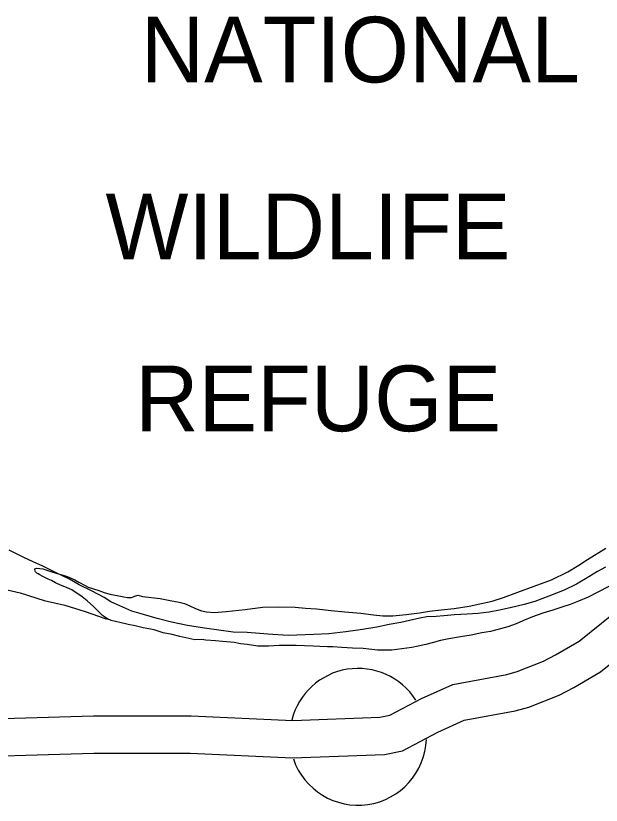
# Model space of a CAD drawing. Extents: x 1374139 to 1377472, y 1168351 to 1170484.
# Drawn here: x 1374632.6 to 1374679.7, y 1169746 to 1169809.5 of the extents above; entities that cross this region are included whole.
import ezdxf

# ---------------------------------------------------------------- set-up
doc = ezdxf.new("R2010")
doc.units = 0
doc.layers.add('Default', color=7, linetype='Continuous')

msp = doc.modelspace()

# ---------------------------------------------------------------- linework, layer by layer
at = {"layer": 'Default'}
for points in [[(1374613.947, 1169772.676), (1374615.715, 1169770.901), (1374618.249, 1169768.63), (1374619.157, 1169767.851), (1374620.628, 1169767.367), (1374621.376, 1169767.005), (1374623.186, 1169766.149), (1374624.657, 1169765.645), (1374625.492, 1169765.375), (1374627.193, 1169764.496), (1374627.917, 1169764.284), (1374629.888, 1169763.762), (1374632.942, 1169763.067), (1374634.866, 1169762.444), (1374636.544, 1169762.066), (1374638.175, 1169761.556), (1374639.787, 1169760.995), (1374640.239, 1169760.906)], [(1374634.376, 1169764.585), (1374634.285, 1169764.654), (1374634.184, 1169764.752), (1374634.143, 1169764.822), (1374634.12, 1169764.981), (1374634.13, 1169764.992), (1374634.289, 1169765.054), (1374634.749, 1169764.992), (1374635.081, 1169764.897), (1374635.402, 1169764.772), (1374635.924, 1169764.62), (1374636.205, 1169764.545), (1374636.396, 1169764.488), (1374636.717, 1169764.383), (1374636.918, 1169764.306), (1374637.341, 1169764.122), (1374637.654, 1169763.917), (1374638.168, 1169763.645), (1374638.42, 1169763.519), (1374638.842, 1169763.386), (1374639.254, 1169763.252), (1374639.706, 1169763.089), (1374640.158, 1169762.956), (1374640.879, 1169762.828), (1374641.28, 1169762.744), (1374641.581, 1169762.689), (1374641.75, 1169762.682), (1374641.9, 1169762.704), (1374642.029, 1169762.736), (1374642.138, 1169762.798), (1374642.416, 1169762.883), (1374642.788, 1169762.779), (1374644.209, 1169762.602), (1374644.991, 1169762.444), (1374645.733, 1169762.306), (1374646.144, 1169762.203), (1374646.596, 1169762.03), (1374647.039, 1169761.817), (1374647.522, 1169761.634), (1374647.913, 1169761.53), (1374648.543, 1169761.5), (1374649.501, 1169761.566), (1374651.037, 1169761.732), (1374652.422, 1169761.915), (1374653.71, 1169761.946), (1374655.06, 1169761.908), (1374655.89, 1169761.831), (1374656.77, 1169761.785), (1374657.951, 1169761.645), (1374659.042, 1169761.532), (1374660.332, 1169761.423), (1374661.343, 1169761.309), (1374662.114, 1169761.222), (1374662.913, 1169761.225), (1374663.99, 1169761.333), (1374665.057, 1169761.45), (1374665.844, 1169761.583), (1374666.801, 1169761.689), (1374667.838, 1169761.816), (1374669.054, 1169762.007), (1374669.89, 1169762.171), (1374670.906, 1169762.398), (1374671.8, 1169762.693), (1374672.951, 1169763.133), (1374674.272, 1169763.605), (1374675.672, 1169764.109), (1374676.98, 1169764.751), (1374677.87, 1169765.297), (1374678.572, 1169765.749), (1374680.036, 1169766.655)], [(1374634.376, 1169764.585), (1374634.285, 1169764.654), (1374634.184, 1169764.752), (1374634.143, 1169764.822), (1374634.12, 1169764.981), (1374634.13, 1169764.992), (1374634.289, 1169765.054), (1374634.749, 1169764.992), (1374635.081, 1169764.897), (1374635.402, 1169764.772), (1374635.924, 1169764.62), (1374636.205, 1169764.545), (1374636.396, 1169764.488), (1374636.717, 1169764.383), (1374636.918, 1169764.306), (1374637.341, 1169764.122), (1374637.654, 1169763.917), (1374638.168, 1169763.645), (1374638.42, 1169763.519), (1374638.842, 1169763.386), (1374639.254, 1169763.252), (1374639.706, 1169763.089), (1374640.158, 1169762.956), (1374640.879, 1169762.828), (1374641.28, 1169762.744), (1374641.581, 1169762.689), (1374641.75, 1169762.682), (1374641.9, 1169762.704), (1374642.029, 1169762.736), (1374642.138, 1169762.798), (1374642.416, 1169762.883), (1374642.788, 1169762.779), (1374644.209, 1169762.602), (1374644.991, 1169762.444), (1374645.733, 1169762.306), (1374646.144, 1169762.203), (1374646.596, 1169762.03), (1374647.039, 1169761.817), (1374647.522, 1169761.634), (1374647.913, 1169761.53), (1374648.543, 1169761.5), (1374649.501, 1169761.566), (1374651.037, 1169761.732), (1374652.422, 1169761.915), (1374653.71, 1169761.946), (1374655.06, 1169761.908), (1374655.89, 1169761.831), (1374656.77, 1169761.785), (1374657.951, 1169761.645), (1374659.042, 1169761.532), (1374660.332, 1169761.423), (1374661.343, 1169761.309), (1374662.114, 1169761.222), (1374662.913, 1169761.225), (1374663.99, 1169761.333), (1374665.057, 1169761.45), (1374665.844, 1169761.583), (1374666.801, 1169761.689), (1374667.838, 1169761.816), (1374669.054, 1169762.007), (1374669.89, 1169762.171), (1374670.906, 1169762.398), (1374671.8, 1169762.693), (1374672.951, 1169763.133), (1374674.272, 1169763.605), (1374675.672, 1169764.109), (1374676.98, 1169764.751), (1374677.87, 1169765.297), (1374678.572, 1169765.749), (1374680.036, 1169766.655)], [(1374680.011, 1169765.142), (1374679.377, 1169764.791), (1374678.665, 1169764.348), (1374677.676, 1169763.761), (1374676.675, 1169763.284), (1374675.444, 1169762.793), (1374674.322, 1169762.383), (1374673.467, 1169762.139), (1374672.353, 1169761.85), (1374671.487, 1169761.676), (1374670.65, 1169761.522), (1374669.733, 1169761.397), (1374668.895, 1169761.363), (1374667.867, 1169761.286), (1374667.019, 1169761.232), (1374666.39, 1169761.172), (1374665.652, 1169761.139), (1374665.064, 1169761.02), (1374664.248, 1169760.846), (1374663.552, 1169760.674), (1374662.615, 1169760.509), (1374661.63, 1169760.312), (1374660.474, 1169760.113), (1374659.128, 1169759.93), (1374657.772, 1169759.768), (1374656.555, 1169759.708), (1374654.498, 1169759.624), (1374652.868, 1169759.738), (1374651.197, 1169759.871), (1374650.078, 1169759.912), (1374648.917, 1169760.064), (1374647.775, 1169760.235), (1374646.393, 1169760.443), (1374645.11, 1169760.703), (1374643.956, 1169761.005), (1374642.852, 1169761.337), (1374641.919, 1169761.582), (1374640.227, 1169762.356), (1374639.702, 1169762.688), (1374638.735, 1169763.203), (1374637.687, 1169763.717), (1374636.901, 1169764.165), (1374635.783, 1169764.708), (1374634.756, 1169765.202), (1374633.991, 1169765.55), (1374633.246, 1169765.899), (1374632.651, 1169766.2), (1374632.067, 1169766.501)], [(1374680.286, 1169763.583), (1374679.385, 1169763.128), (1374678.612, 1169762.724), (1374677.849, 1169762.391), (1374677.173, 1169762.14), (1374676.577, 1169761.939), (1374675.763, 1169761.666), (1374674.967, 1169761.432), (1374674.133, 1169761.138), (1374673.359, 1169760.815), (1374672.814, 1169760.575), (1374672.148, 1169760.344), (1374671.552, 1169760.174), (1374670.756, 1169759.971), (1374670.059, 1169759.839), (1374669.193, 1169759.654), (1374668.336, 1169759.53), (1374667.419, 1169759.365), (1374666.752, 1169759.224), (1374666.066, 1169759.052), (1374665.559, 1169758.914), (1374664.951, 1169758.783), (1374664.444, 1169758.685), (1374662.819, 1169758.468), (1374662.209, 1169758.468), (1374661.66, 1169758.459), (1374660.969, 1169758.548), (1374660.519, 1169758.591), (1374659.65, 1169758.616), (1374658.8, 1169758.673), (1374658.089, 1169758.721), (1374657.66, 1169758.724), (1374657.03, 1169758.754), (1374656.49, 1169758.775), (1374655.79, 1169758.804), (1374655.121, 1169758.823), (1374654.511, 1169758.843), (1374653.772, 1169758.841), (1374652.904, 1169758.776), (1374652.045, 1169758.782), (1374651.193, 1169758.909), (1374650.653, 1169758.98), (1374650.152, 1169759.062), (1374649.851, 1169759.107), (1374649.201, 1169759.167), (1374648.651, 1169759.218), (1374647.881, 1169759.265), (1374647.54, 1169759.31), (1374646.981, 1169759.301), (1374646.5, 1169759.383), (1374645.778, 1169759.552), (1374645.156, 1169759.712), (1374644.445, 1169759.84), (1374643.721, 1169760.089), (1374642.829, 1169760.265), (1374642.178, 1169760.404), (1374641.626, 1169760.526), (1374641.406, 1169760.582), (1374640.253, 1169760.834), (1374639.96, 1169760.979), (1374639.547, 1169761.243), (1374639.181, 1169761.618), (1374638.835, 1169761.963), (1374638.328, 1169762.415), (1374637.933, 1169762.749), (1374637.095, 1169763.317), (1374636.531, 1169763.548), (1374636.18, 1169763.683), (1374635.787, 1169763.867), (1374635.464, 1169764.062), (1374635.202, 1169764.178), (1374634.87, 1169764.332), (1374634.699, 1169764.4), (1374634.528, 1169764.507), (1374634.376, 1169764.585)], [(1374680.286, 1169763.583), (1374679.385, 1169763.128), (1374678.612, 1169762.724), (1374677.849, 1169762.391), (1374677.173, 1169762.14), (1374676.577, 1169761.939), (1374675.763, 1169761.666), (1374674.967, 1169761.432), (1374674.133, 1169761.138), (1374673.359, 1169760.815), (1374672.814, 1169760.575), (1374672.148, 1169760.344), (1374671.552, 1169760.174), (1374670.756, 1169759.971), (1374670.059, 1169759.839), (1374669.193, 1169759.654), (1374668.336, 1169759.53), (1374667.419, 1169759.365), (1374666.752, 1169759.224), (1374666.066, 1169759.052), (1374665.559, 1169758.914), (1374664.951, 1169758.783), (1374664.444, 1169758.685), (1374662.819, 1169758.468), (1374662.209, 1169758.468), (1374661.66, 1169758.459), (1374660.969, 1169758.548), (1374660.519, 1169758.591), (1374659.65, 1169758.616), (1374658.8, 1169758.673), (1374658.089, 1169758.721), (1374657.66, 1169758.724), (1374657.03, 1169758.754), (1374656.49, 1169758.775), (1374655.79, 1169758.804), (1374655.121, 1169758.823), (1374654.511, 1169758.843), (1374653.772, 1169758.841), (1374652.904, 1169758.776), (1374652.045, 1169758.782), (1374651.193, 1169758.909), (1374650.653, 1169758.98), (1374650.152, 1169759.062), (1374649.851, 1169759.107), (1374649.201, 1169759.167), (1374648.651, 1169759.218), (1374647.881, 1169759.265), (1374647.54, 1169759.31), (1374646.981, 1169759.301), (1374646.5, 1169759.383), (1374645.778, 1169759.552), (1374645.156, 1169759.712), (1374644.445, 1169759.84), (1374643.721, 1169760.089), (1374642.829, 1169760.265), (1374642.178, 1169760.404), (1374641.626, 1169760.526), (1374641.406, 1169760.582), (1374640.253, 1169760.834), (1374639.96, 1169760.979), (1374639.547, 1169761.243), (1374639.181, 1169761.618), (1374638.835, 1169761.963), (1374638.328, 1169762.415), (1374637.933, 1169762.749), (1374637.095, 1169763.317), (1374636.531, 1169763.548), (1374636.18, 1169763.683), (1374635.787, 1169763.867), (1374635.464, 1169764.062), (1374635.202, 1169764.178), (1374634.87, 1169764.332), (1374634.699, 1169764.4), (1374634.528, 1169764.507), (1374634.376, 1169764.585)], [(1374626.111, 1169752.797), (1374638.831, 1169753.171), (1374646.687, 1169753.176), (1374654.856, 1169752.8), (1374661.873, 1169753.068), (1374662.674, 1169753.23), (1374665.212, 1169754.559), (1374667.735, 1169755.697), (1374672.072, 1169756.513), (1374672.904, 1169756.735), (1374675.029, 1169757.571), (1374675.994, 1169758.076), (1374677.886, 1169759.189), (1374681.471, 1169762.076)], [(1374626.109, 1169749.796), (1374638.876, 1169750.171), (1374646.618, 1169750.175), (1374654.845, 1169749.797), (1374662.229, 1169750.08), (1374663.686, 1169750.374), (1374666.526, 1169751.86), (1374668.642, 1169752.815), (1374672.737, 1169753.586), (1374673.843, 1169753.881), (1374676.276, 1169754.838), (1374677.45, 1169755.451), (1374679.597, 1169756.714), (1374683.355, 1169759.742)]]:
    msp.add_lwpolyline(points, dxfattribs=at)
for start, end in [(32.50954, 165.7842), (198.9046, 357.72949)]:
    msp.add_arc((1374660.111, 1169751.488), 5.5, start, end, dxfattribs=at)

# ---------------------------------------------------------------- texts
for s, p in [('NATIONAL', (1374642.634, 1169804.117)), ('WILDLIFE', (1374639.803, 1169789.898)), ('REFUGE', (1374642.187, 1169776.063))]:
    msp.add_text(s, height=5.28, dxfattribs=at).set_placement(p)

doc.saveas('drawing.dxf')
